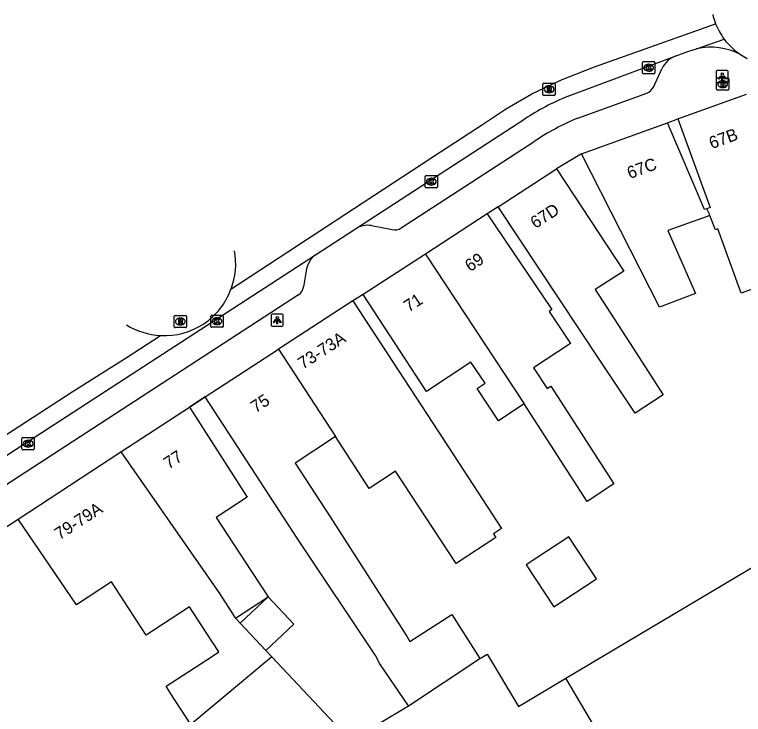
# Model space of a CAD drawing. Extents: x 159503 to 160347, y 382525 to 383272.
# Drawn here: x 159645.8 to 159705.5, y 383061.7 to 383119 of the extents above; entities that cross this region are included whole.
import ezdxf

# ---------------------------------------------------------------- set-up
doc = ezdxf.new("R2010")
doc.units = 0
for name, color, linetype in [('IMGEO_Brandkraan', 7, 'Continuous'), ('IMGEO_Fietspad_gesloten', 7, 'Continuous'), ('IMGEO_Kolk', 7, 'Continuous'), ('IMGEO_Lichtpunt', 7, 'Continuous'), ('IMGEO_Muur', 7, 'Continuous'), ('IMGEO_Pand', 7, 'Continuous'), ('IMGEO_Pand_nummerreeks', 7, 'Continuous'), ('IMGEO_Rijbaan_lokaal_gesloten', 7, 'Continuous'), ('IMGEO_Rijbaan_lokaal_open', 7, 'Continuous'), ('IMGEO_Rioolput', 7, 'Continuous'), ('IMGEO_Voetpad_open', 7, 'Continuous')]:
    doc.layers.add(name, color=color, linetype=linetype)

msp = doc.modelspace()

# ---------------------------------------------------------------- linework, layer by layer
at = {"layer": 'IMGEO_Brandkraan'}
for p, q in [((159703.36, 383113.827), (159704.212, 383113.827)), ((159703.285, 383112.901), (159703.285, 383113.753)), ((159703.773, 383113.607), (159703.798, 383113.607)), ((159704.286, 383113.753), (159704.286, 383112.901)), ((159704.212, 383112.827), (159703.36, 383112.827)), ((159703.796, 383113.047), (159703.771, 383113.047))]:
    msp.add_line(p, q, dxfattribs=at)
for points in [[(159703.36, 383113.827), (159704.212, 383113.827)], [(159703.285, 383112.901), (159703.285, 383113.753)], [(159703.633, 383113.527), (159703.633, 383113.127), (159703.846, 383113.127)], [(159703.864, 383113.527), (159703.633, 383113.527)], [(159703.812, 383113.446), (159703.758, 383113.446), (159703.758, 383113.37)], [(159703.758, 383113.37), (159703.811, 383113.37)], [(159703.82, 383113.294), (159703.758, 383113.294), (159703.758, 383113.213)], [(159703.758, 383113.213), (159703.82, 383113.213)], [(159704.286, 383113.753), (159704.286, 383112.901)], [(159704.212, 383112.827), (159703.36, 383112.827)]]:
    msp.add_lwpolyline(points, dxfattribs=at)
for centre, radius, start, end in [((159703.362, 383113.751), 0.0765, 91.55205, 178.44795), ((159703.362, 383113.751), 0.0765, 91.55205, 178.44795), ((159704.21, 383113.751), 0.0765, 1.55205, 88.44795), ((159704.21, 383113.751), 0.0765, 1.55205, 88.44795), ((159703.813, 383113.408), 0.0379, 267.82845, 90.93552), ((159703.821, 383113.253), 0.0404, 269.87594, 90.50774), ((159703.868, 383113.382), 0.145, 59.4692, 91.53667), ((159703.893, 383113.429), 0.0922, 285.51372, 58.15012), ((159703.898, 383113.237), 0.105, 301.31148, 78.98903), ((159703.362, 383112.903), 0.0765, 181.55205, 268.44795), ((159703.362, 383112.903), 0.0765, 181.55205, 268.44795), ((159703.852, 383113.378), 0.251, 268.66757, 293.53466), ((159704.21, 383112.903), 0.0765, 271.55205, 358.44795), ((159704.21, 383112.903), 0.0765, 271.55205, 358.44795)]:
    msp.add_arc(centre, radius, start, end, dxfattribs=at)
for centre, major_axis, ratio, start_param, end_param in [((159703.772, 383113.327), (-0.387, 0.002), 0.722429, 4.712389, 7.853982), ((159703.797, 383113.327), (-0.39, 0.002), 0.717154, 1.570796, 4.712389)]:
    msp.add_ellipse(centre, major_axis=major_axis, ratio=ratio, start_param=start_param, end_param=end_param, dxfattribs=at)
at = {"layer": 'IMGEO_Fietspad_gesloten'}
for points in [[(159699.9, 383115.621), (159700.922, 383115.979), (159701.649, 383116.209)], [(159691.061, 383112.294), (159699.9, 383115.621)], [(159673.733, 383101.471), (159687.592, 383110.468)], [(159670.445, 383099.353), (159673.733, 383101.471)], [(159612.015, 383061.42), (159670.445, 383099.353)]]:
    msp.add_lwpolyline(points, dxfattribs=at)
msp.add_arc((159698.019, 383094.866), 18.766, 111.76563, 123.7569, dxfattribs=at)
at = {"layer": 'IMGEO_Kolk'}
for p, q in [((159697.225, 383114.239), (159697.225, 383115.091)), ((159697.3, 383115.165), (159698.152, 383115.165)), ((159698.226, 383115.091), (159698.226, 383114.239)), ((159697.736, 383114.385), (159697.711, 383114.385)), ((159697.713, 383114.945), (159697.738, 383114.945)), ((159698.152, 383114.165), (159697.3, 383114.165)), ((159679.432, 383104.909), (159679.432, 383105.761)), ((159679.507, 383105.835), (159680.359, 383105.835)), ((159679.92, 383105.615), (159679.945, 383105.615)), ((159680.433, 383105.761), (159680.433, 383104.909)), ((159680.359, 383104.835), (159679.507, 383104.835)), ((159679.943, 383105.055), (159679.918, 383105.055)), ((159661.889, 383093.486), (159661.889, 383094.338)), ((159661.964, 383094.412), (159662.816, 383094.412)), ((159662.377, 383094.192), (159662.402, 383094.192)), ((159662.89, 383094.338), (159662.89, 383093.486)), ((159662.4, 383093.632), (159662.375, 383093.632)), ((159662.816, 383093.412), (159661.964, 383093.412)), ((159646.434, 383083.46), (159646.434, 383084.312)), ((159646.509, 383084.386), (159647.361, 383084.386)), ((159646.922, 383084.166), (159646.947, 383084.166)), ((159647.435, 383084.312), (159647.435, 383083.46)), ((159647.361, 383083.386), (159646.509, 383083.386)), ((159646.945, 383083.606), (159646.92, 383083.606))]:
    msp.add_line(p, q, dxfattribs=at)
for points in [[(159697.225, 383114.239), (159697.225, 383115.091)], [(159697.3, 383115.165), (159698.152, 383115.165)], [(159698.226, 383115.091), (159698.226, 383114.239)], [(159697.546, 383114.865), (159697.669, 383114.865), (159697.669, 383114.714), (159697.799, 383114.865), (159697.963, 383114.865), (159697.817, 383114.714), (159697.97, 383114.465), (159697.818, 383114.465), (159697.733, 383114.629), (159697.669, 383114.562), (159697.669, 383114.465), (159697.546, 383114.465), (159697.546, 383114.865)], [(159698.152, 383114.165), (159697.3, 383114.165)], [(159679.432, 383104.909), (159679.432, 383105.761)], [(159679.507, 383105.835), (159680.359, 383105.835)], [(159679.753, 383105.535), (159679.876, 383105.535), (159679.876, 383105.384), (159680.006, 383105.535), (159680.17, 383105.535), (159680.024, 383105.384), (159680.177, 383105.135), (159680.025, 383105.135), (159679.94, 383105.299), (159679.876, 383105.232), (159679.876, 383105.135), (159679.753, 383105.135), (159679.753, 383105.535)], [(159680.433, 383105.761), (159680.433, 383104.909)], [(159680.359, 383104.835), (159679.507, 383104.835)], [(159661.889, 383093.486), (159661.889, 383094.338)], [(159661.964, 383094.412), (159662.816, 383094.412)], [(159662.21, 383094.112), (159662.333, 383094.112), (159662.333, 383093.961), (159662.463, 383094.112), (159662.627, 383094.112), (159662.481, 383093.961), (159662.634, 383093.712), (159662.482, 383093.712), (159662.397, 383093.876), (159662.333, 383093.809), (159662.333, 383093.712), (159662.21, 383093.712), (159662.21, 383094.112)], [(159662.89, 383094.338), (159662.89, 383093.486)], [(159662.816, 383093.412), (159661.964, 383093.412)], [(159646.434, 383083.46), (159646.434, 383084.312)], [(159646.509, 383084.386), (159647.361, 383084.386)], [(159646.755, 383084.086), (159646.878, 383084.086), (159646.878, 383083.935), (159647.008, 383084.086), (159647.172, 383084.086), (159647.026, 383083.935), (159647.179, 383083.686), (159647.027, 383083.686), (159646.942, 383083.85), (159646.878, 383083.783), (159646.878, 383083.686), (159646.755, 383083.686), (159646.755, 383084.086)], [(159647.435, 383084.312), (159647.435, 383083.46)], [(159647.361, 383083.386), (159646.509, 383083.386)]]:
    msp.add_lwpolyline(points, dxfattribs=at)
for centre, start, end in [((159697.302, 383115.089), 91.55205, 178.44795), ((159697.302, 383115.089), 91.55205, 178.44795), ((159698.15, 383115.089), 1.55205, 88.44795), ((159698.15, 383115.089), 1.55205, 88.44795), ((159697.302, 383114.241), 181.55205, 268.44795), ((159697.302, 383114.241), 181.55205, 268.44795), ((159698.15, 383114.241), 271.55205, 358.44795), ((159698.15, 383114.241), 271.55205, 358.44795), ((159679.509, 383105.759), 91.55205, 178.44795), ((159679.509, 383105.759), 91.55205, 178.44795), ((159680.357, 383105.759), 1.55205, 88.44795), ((159680.357, 383105.759), 1.55205, 88.44795), ((159679.509, 383104.911), 181.55205, 268.44795), ((159679.509, 383104.911), 181.55205, 268.44795), ((159680.357, 383104.911), 271.55205, 358.44795), ((159680.357, 383104.911), 271.55205, 358.44795), ((159661.966, 383094.336), 91.55205, 178.44795), ((159661.966, 383094.336), 91.55205, 178.44795), ((159662.814, 383094.336), 1.55205, 88.44795), ((159662.814, 383094.336), 1.55205, 88.44795), ((159661.966, 383093.488), 181.55205, 268.44795), ((159661.966, 383093.488), 181.55205, 268.44795), ((159662.814, 383093.488), 271.55205, 358.44795), ((159662.814, 383093.488), 271.55205, 358.44795), ((159646.511, 383084.31), 91.55205, 178.44795), ((159646.511, 383084.31), 91.55205, 178.44795), ((159647.359, 383084.31), 1.55205, 88.44795), ((159647.359, 383084.31), 1.55205, 88.44795), ((159646.511, 383083.462), 181.55205, 268.44795), ((159646.511, 383083.462), 181.55205, 268.44795), ((159647.359, 383083.462), 271.55205, 358.44795), ((159647.359, 383083.462), 271.55205, 358.44795)]:
    msp.add_arc(centre, 0.0765, start, end, dxfattribs=at)
for centre, major_axis, ratio, start_param, end_param in [((159697.712, 383114.665), (-0.387, 0.002), 0.722429, 4.712389, 7.853982), ((159697.737, 383114.665), (-0.39, 0.002), 0.717154, 1.570796, 4.712389), ((159679.919, 383105.335), (-0.387, 0.002), 0.722429, 4.712389, 7.853982), ((159679.944, 383105.335), (-0.39, 0.002), 0.717154, 1.570796, 4.712389), ((159662.376, 383093.912), (-0.387, 0.002), 0.722429, 4.712389, 7.853982), ((159662.401, 383093.912), (-0.39, 0.002), 0.717154, 1.570796, 4.712389), ((159646.921, 383083.886), (-0.387, 0.002), 0.722429, 4.712389, 7.853982), ((159646.946, 383083.886), (-0.39, 0.002), 0.717154, 1.570796, 4.712389)]:
    msp.add_ellipse(centre, major_axis=major_axis, ratio=ratio, start_param=start_param, end_param=end_param, dxfattribs=at)
at = {"layer": 'IMGEO_Lichtpunt'}
for p, q in [((159704.149, 383114.437), (159703.341, 383114.437)), ((159704.149, 383114.437), (159703.341, 383114.437)), ((159703.247, 383114.342), (159703.247, 383113.535)), ((159703.247, 383114.342), (159703.247, 383113.535)), ((159704.243, 383113.535), (159704.243, 383114.342)), ((159704.243, 383113.535), (159704.243, 383114.342)), ((159703.341, 383113.441), (159704.149, 383113.441)), ((159703.341, 383113.441), (159704.149, 383113.441)), ((159666.824, 383094.406), (159666.824, 383093.599)), ((159666.824, 383094.406), (159666.824, 383093.599)), ((159667.726, 383094.501), (159666.918, 383094.501)), ((159667.726, 383094.501), (159666.918, 383094.501)), ((159667.82, 383093.599), (159667.82, 383094.406)), ((159667.82, 383093.599), (159667.82, 383094.406)), ((159666.918, 383093.505), (159667.726, 383093.505)), ((159666.918, 383093.505), (159667.726, 383093.505))]:
    msp.add_line(p, q, dxfattribs=at)
for points in [[(159703.621, 383114.006), (159703.66, 383113.978), (159703.472, 383113.716), (159703.434, 383113.743), (159703.621, 383114.006)], [(159703.723, 383113.958), (159703.77, 383113.958), (159703.77, 383113.636), (159703.723, 383113.636), (159703.723, 383113.958)], [(159703.833, 383113.978), (159703.871, 383114.005), (159704.058, 383113.743), (159704.019, 383113.715), (159703.833, 383113.978)], [(159667.198, 383094.07), (159667.237, 383094.042), (159667.049, 383093.78), (159667.011, 383093.807), (159667.198, 383094.07)], [(159667.3, 383094.022), (159667.347, 383094.022), (159667.347, 383093.7), (159667.3, 383093.7), (159667.3, 383094.022)], [(159667.41, 383094.042), (159667.448, 383094.069), (159667.635, 383093.807), (159667.596, 383093.779), (159667.41, 383094.042)]]:
    msp.add_lwpolyline(points, dxfattribs=at)
for centre in [(159703.746, 383114.14), (159667.323, 383094.204)]:
    msp.add_circle(centre, 0.0994, dxfattribs=at)
for centre, start, end in [((159703.341, 383114.342), 90, 180), ((159703.341, 383114.342), 90, 180), ((159704.149, 383114.342), 0, 90), ((159704.149, 383114.342), 0, 90), ((159703.341, 383113.535), 180, 270), ((159703.341, 383113.535), 180, 270), ((159704.149, 383113.535), 270, 0), ((159704.149, 383113.535), 270, 360), ((159666.918, 383094.406), 90, 180), ((159666.918, 383094.406), 90, 180), ((159667.726, 383094.406), 0, 90), ((159667.726, 383094.406), 0, 90), ((159666.918, 383093.599), 180, 270), ((159666.918, 383093.599), 180, 270), ((159667.726, 383093.599), 270, 0), ((159667.726, 383093.599), 270, 360)]:
    msp.add_arc(centre, 0.0946, start, end, dxfattribs=at)
at = {"layer": 'IMGEO_Muur'}
msp.add_lwpolyline([(159660.146, 383086.879), (159661.431, 383087.726)], dxfattribs=at)
at = {"layer": 'IMGEO_Pand'}
for points in [[(159700.121, 383110.48), (159705.72, 383112.51)], [(159700.121, 383110.48), (159702.76, 383103.219), (159702.494, 383103.122)], [(159692.213, 383107.615), (159699.266, 383110.165)], [(159702.494, 383103.122), (159702.296, 383103.05), (159699.266, 383110.165)], [(159702.725, 383102.575), (159702.505, 383102.495), (159699.305, 383101.332), (159701.55, 383096.193), (159698.614, 383095.051), (159692.213, 383107.615)], [(159690.178, 383106.387), (159695.678, 383098.017), (159693.353, 383096.518), (159696.155, 383092.172), (159698.918, 383087.887), (159696.606, 383086.396), (159693.771, 383090.635), (159685.405, 383103.283)], [(159685.405, 383103.283), (159690.178, 383106.387)], [(159702.725, 383102.575), (159702.689, 383102.663), (159702.494, 383103.122)], [(159709.062, 383103.442), (159706.281, 383102.431), (159708.167, 383097.243), (159705.301, 383096.202), (159703.388, 383101.469), (159703.199, 383101.4), (159702.725, 383102.575)], [(159684.51, 383102.696), (159679.446, 383099.407)], [(159684.51, 383102.696), (159689.79, 383094.863), (159689.569, 383094.717), (159691.317, 383092.074), (159688.307, 383090.083), (159689.422, 383088.398), (159689.721, 383088.595), (159694.861, 383080.594), (159692.688, 383079.156), (159687.545, 383087.157)], [(159679.446, 383099.407), (159674.351, 383096.098)], [(159679.446, 383099.407), (159687.545, 383087.157)], [(159687.545, 383087.157), (159685.441, 383085.765), (159683.693, 383088.407), (159684.329, 383088.828), (159683.178, 383090.568), (159679.542, 383088.163), (159674.351, 383096.098)], [(159673.513, 383095.572), (159667.421, 383091.615)], [(159673.513, 383095.572), (159680.975, 383084.136), (159685.676, 383076.931), (159685.013, 383076.495), (159685.205, 383076.203), (159681.957, 383074.08), (159677.017, 383081.639), (159674.861, 383080.23), (159672.092, 383084.467)], [(159661.431, 383087.726), (159667.421, 383091.615)], [(159667.421, 383091.615), (159672.092, 383084.467)], [(159678.079, 383062.431), (159675.711, 383065.858), (159675.361, 383066.541), (159668.968, 383076.143), (159661.431, 383087.726)], [(159654.53, 383083.209), (159660.146, 383086.879)], [(159660.146, 383086.879), (159664.864, 383079.506), (159662.329, 383077.854), (159665.208, 383073.436), (159666.575, 383071.339)], [(159672.092, 383084.467), (159668.781, 383082.304), (159671.658, 383077.9), (159677.948, 383068.083), (159678.183, 383067.689), (159681.617, 383069.889), (159683.918, 383066.297)], [(159646.126, 383077.716), (159654.53, 383083.209)], [(159654.53, 383083.209), (159662.556, 383071.707), (159663.869, 383069.638), (159663.905, 383069.599)], [(159660.252, 383060.903), (159658.627, 383063.411), (159658.223, 383064.034), (159661.945, 383066.446), (159662.542, 383066.834), (159661.515, 383068.419), (159660.145, 383070.533), (159656.597, 383068.221), (159653.765, 383072.568), (159650.887, 383070.692), (159646.126, 383077.716)], [(159689.97, 383070.531), (159693.448, 383072.818), (159691.187, 383076.255), (159687.71, 383073.968), (159689.97, 383070.531)], [(159690.956, 383064.681), (159705.824, 383073.54), (159710.119, 383076.099), (159715.241, 383067.503), (159716.82, 383068.444), (159716.606, 383068.804), (159716.894, 383068.975), (159716.994, 383068.806), (159720.757, 383070.183)], [(159663.905, 383069.599), (159666.575, 383071.339)], [(159666.575, 383071.339), (159664.291, 383069.187)], [(159666.382, 383066.959), (159668.67, 383069.115), (159666.575, 383071.339)], [(159663.905, 383069.599), (159664.291, 383069.187)], [(159664.291, 383069.187), (159666.382, 383066.959)], [(159666.382, 383066.959), (159666.871, 383066.438)], [(159683.918, 383066.297), (159684.023, 383066.367), (159684.507, 383066.656), (159687.065, 383062.363), (159690.956, 383064.681)], [(159666.871, 383066.438), (159660.252, 383060.903)], [(159673.31, 383059.575), (159666.871, 383066.438)], [(159678.079, 383062.431), (159683.918, 383066.297)], [(159697.266, 383044.792), (159692.18, 383053.399), (159696.223, 383055.796), (159690.956, 383064.681)], [(159673.31, 383059.575), (159678.079, 383062.431)]]:
    msp.add_lwpolyline(points, dxfattribs=at)
at = {"layer": 'IMGEO_Rijbaan_lokaal_gesloten'}
for points in [[(159663.54, 383096.523), (159680.696, 383107.778), (159684.126, 383110.004), (159685.998, 383111.266), (159688.156, 383112.538), (159690.644, 383113.709), (159693.281, 383114.736), (159703.206, 383118.257)], [(159577.133, 383040.415), (159579.577, 383042.002), (159613.053, 383063.788), (159650.536, 383088.143), (159655.033, 383090.963), (159657.783, 383092.738)]]:
    msp.add_lwpolyline(points, dxfattribs=at)
at = {"layer": 'IMGEO_Rijbaan_lokaal_open'}
for points in [[(159701.649, 383116.209), (159703.911, 383117.003)], [(159705.238, 383115.743), (159705.789, 383115.415)]]:
    msp.add_lwpolyline(points, dxfattribs=at)
for centre, radius, start, end in [((159708.258, 383120.288), 5.445, 193.52424, 201.89619), ((159708.341, 383120.319), 5.534, 201.87633, 216.81314), ((159708.074, 383120.059), 5.165, 216.27956, 236.68756), ((159702.807, 383111.072), 5.266, 62.50246, 102.70161), ((159657.993, 383098.622), 5.931, 339.27745, 10.2518), ((159658.053, 383098.648), 5.867, 10.09937, 10.10298), ((159657.994, 383098.614), 5.927, 304.17225, 339.34258), ((159658.091, 383098.588), 5.858, 237.88964, 266.98888), ((159658.635, 383099), 6.501, 235.75677, 235.76062), ((159658.081, 383098.587), 5.856, 267.08718, 303.62018)]:
    msp.add_arc(centre, radius, start, end, dxfattribs=at)
at = {"layer": 'IMGEO_Rioolput'}
for p, q in [((159689.073, 383112.471), (159689.073, 383113.323)), ((159689.148, 383113.397), (159690, 383113.397)), ((159690.074, 383113.323), (159690.074, 383112.471)), ((159689.584, 383112.617), (159689.559, 383112.617)), ((159689.561, 383113.177), (159689.586, 383113.177)), ((159690, 383112.397), (159689.148, 383112.397)), ((159658.897, 383093.461), (159658.897, 383094.313)), ((159658.972, 383094.387), (159659.824, 383094.387)), ((159659.385, 383094.167), (159659.41, 383094.167)), ((159659.898, 383094.313), (159659.898, 383093.461)), ((159659.408, 383093.607), (159659.383, 383093.607)), ((159659.824, 383093.387), (159658.972, 383093.387))]:
    msp.add_line(p, q, dxfattribs=at)
for points in [[(159689.073, 383112.471), (159689.073, 383113.323)], [(159689.148, 383113.397), (159690, 383113.397)], [(159690.074, 383113.323), (159690.074, 383112.471)], [(159689.662, 383113.095), (159689.41, 383113.097), (159689.41, 383112.697)], [(159689.41, 383112.697), (159689.534, 383112.697), (159689.534, 383112.859), (159689.545, 383112.859)], [(159689.588, 383113.016), (159689.534, 383113.016), (159689.534, 383112.935)], [(159689.534, 383112.935), (159689.586, 383112.935)], [(159689.592, 383112.83), (159689.663, 383112.697), (159689.803, 383112.697), (159689.738, 383112.823)], [(159690, 383112.397), (159689.148, 383112.397)], [(159658.897, 383093.461), (159658.897, 383094.313)], [(159658.972, 383094.387), (159659.824, 383094.387)], [(159659.898, 383094.313), (159659.898, 383093.461)], [(159659.486, 383094.085), (159659.234, 383094.087), (159659.234, 383093.687)], [(159659.234, 383093.687), (159659.358, 383093.687), (159659.358, 383093.849), (159659.369, 383093.849)], [(159659.412, 383094.006), (159659.358, 383094.006), (159659.358, 383093.925)], [(159659.358, 383093.925), (159659.41, 383093.925)], [(159659.416, 383093.82), (159659.487, 383093.687), (159659.627, 383093.687), (159659.562, 383093.813)], [(159659.824, 383093.387), (159658.972, 383093.387)]]:
    msp.add_lwpolyline(points, dxfattribs=at)
for centre, radius, start, end in [((159689.15, 383113.321), 0.0765, 91.55205, 178.44795), ((159689.15, 383113.321), 0.0765, 91.55205, 178.44795), ((159689.998, 383113.321), 0.0765, 1.55205, 88.44795), ((159689.998, 383113.321), 0.0765, 1.55205, 88.44795), ((159689.544, 383112.806), 0.0533, 26.02933, 88.69889), ((159689.57, 383113.124), 0.19, 274.7715, 282.96867), ((159689.594, 383112.92), 0.0964, 77.00612, 93.18647), ((159689.608, 383112.977), 0.0378, 276.66336, 79.67722), ((159689.661, 383112.985), 0.109, 350.36119, 89.41601), ((159689.659, 383112.985), 0.112, 277.58423, 350.98172), ((159689.643, 383112.77), 0.108, 29.51342, 73.79051), ((159689.15, 383112.473), 0.0765, 181.55205, 268.44795), ((159689.15, 383112.473), 0.0765, 181.55205, 268.44795), ((159689.998, 383112.473), 0.0765, 271.55205, 358.44795), ((159689.998, 383112.473), 0.0765, 271.55205, 358.44795), ((159658.974, 383094.311), 0.0765, 91.55205, 178.44795), ((159658.974, 383094.311), 0.0765, 91.55205, 178.44795), ((159659.822, 383094.311), 0.0765, 1.55205, 88.44795), ((159659.822, 383094.311), 0.0765, 1.55205, 88.44795), ((159659.368, 383093.796), 0.0533, 26.02933, 88.69889), ((159659.394, 383094.114), 0.19, 274.7715, 282.96867), ((159659.418, 383093.91), 0.0964, 77.00612, 93.18647), ((159659.432, 383093.967), 0.0378, 276.66336, 79.67722), ((159659.485, 383093.975), 0.109, 350.36119, 89.41601), ((159659.483, 383093.975), 0.112, 277.58423, 350.98172), ((159659.467, 383093.76), 0.108, 29.51342, 73.79051), ((159658.974, 383093.463), 0.0765, 181.55205, 268.44795), ((159658.974, 383093.463), 0.0765, 181.55205, 268.44795), ((159659.822, 383093.463), 0.0765, 271.55205, 358.44795), ((159659.822, 383093.463), 0.0765, 271.55205, 358.44795)]:
    msp.add_arc(centre, radius, start, end, dxfattribs=at)
for centre, major_axis, ratio, start_param, end_param in [((159689.56, 383112.897), (-0.387, 0.002), 0.722429, 4.712389, 7.853982), ((159689.585, 383112.897), (-0.39, 0.002), 0.717154, 1.570796, 4.712389), ((159659.384, 383093.887), (-0.387, 0.002), 0.722429, 4.712389, 7.853982), ((159659.409, 383093.887), (-0.39, 0.002), 0.717154, 1.570796, 4.712389)]:
    msp.add_ellipse(centre, major_axis=major_axis, ratio=ratio, start_param=start_param, end_param=end_param, dxfattribs=at)
at = {"layer": 'IMGEO_Voetpad_open'}
for points in [[(159698.112, 383113.085), (159698.829, 383114.615)], [(159691.93, 383110.541), (159697.564, 383112.576)], [(159699.266, 383110.165), (159700.121, 383110.48)], [(159677.478, 383101.556), (159688.351, 383108.619)], [(159692.213, 383107.615), (159690.178, 383106.387)], [(159685.405, 383103.283), (159684.51, 383102.696)], [(159675.034, 383101.739), (159676.718, 383101.411)], [(159669.732, 383098.193), (159669.478, 383096.717)], [(159669.075, 383096.07), (159643.904, 383079.714)], [(159674.351, 383096.098), (159673.513, 383095.572)], [(159661.431, 383087.726), (159660.146, 383086.879)], [(159635.381, 383070.759), (159646.126, 383077.716)]]:
    msp.add_lwpolyline(points, dxfattribs=at)
for centre, radius, start, end in [((159700.697, 383113.7), 2.08, 112.52309, 153.89192), ((159697.141, 383113.581), 1.091, 292.83634, 332.93751), ((159699.663, 383091.848), 20.229, 112.47394, 123.99957), ((159674.731, 383099.916), 1.848, 80.57975, 122.69995), ((159676.937, 383102.328), 0.942, 256.56757, 305.03567), ((159671.647, 383097.815), 1.952, 128.0155, 168.83015), ((159668.393, 383096.944), 1.109, 307.97346, 348.19106)]:
    msp.add_arc(centre, radius, start, end, dxfattribs=at)

# ---------------------------------------------------------------- texts
at = {"layer": 'IMGEO_Pand_nummerreeks'}
for s, rotation, p in [('67B', 19.97904, (159702.886, 383107.994)), ('67C', 19.97904, (159696.178, 383105.545)), ('67D', 32.81003, (159688.454, 383101.454)), ('69', 33.48497, (159683.106, 383097.923)), ('71', 33.48245, (159678.094, 383094.608)), ('73-73A', 33.0081, (159669.426, 383089.936)), ('75', 33.15134, (159665.565, 383086.366)), ('77', 32.96226, (159658.438, 383081.763)), ('79-79A', 32.95653, (159649.511, 383075.974))]:
    msp.add_text(s, height=1, rotation=rotation, dxfattribs=at).set_placement(p)

doc.saveas('drawing.dxf')
